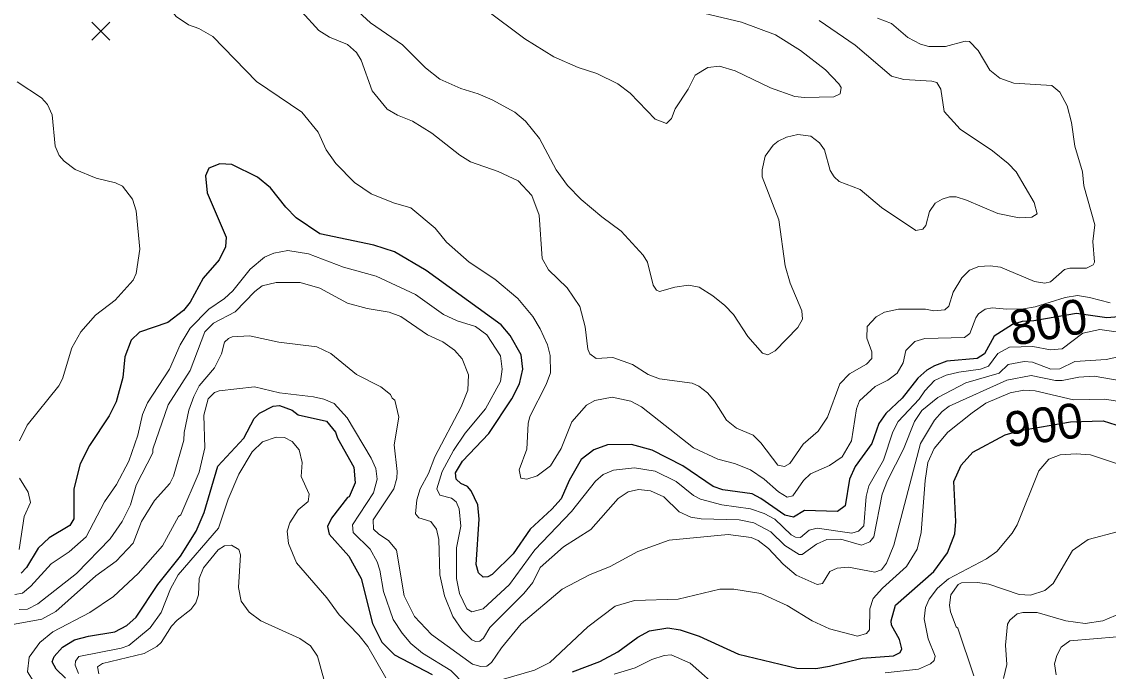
# Model space of a CAD drawing. Extents: x 265 to 291.4, y 7731.5 to 7759.6.
# Drawn here: x 266.467 to 268.956, y 7754.711 to 7756.199 of the extents above; entities that cross this region are included whole.
import ezdxf
from ezdxf.enums import TextEntityAlignment as Align

# ---------------------------------------------------------------- set-up
doc = ezdxf.new("R2010")
doc.units = 0
doc.header["$LTSCALE"] = 0.032
for name, color, linetype, lineweight in [('1', 7, 'Continuous', 25), ('2', 7, 'Continuous', 13), ('21', 7, 'Continuous', 25), ('61', 7, 'Continuous', 13)]:
    doc.layers.add(name, color=color, linetype=linetype, lineweight=lineweight)

msp = doc.modelspace()

# ---------------------------------------------------------------- linework, layer by layer
at = {"layer": '1'}
for points in [[(267.4882, 7755.1342), (267.4731, 7755.1413), (267.4627, 7755.1517), (267.4611, 7755.166), (267.477, 7755.1922), (267.5375, 7755.2559), (267.59, 7755.3354), (267.6075, 7755.3696), (267.6154, 7755.403), (267.6114, 7755.4357), (267.586, 7755.4802), (267.5653, 7755.5049), (267.3935, 7755.6289), (267.3211, 7755.6719), (267.2742, 7755.687), (267.1501, 7755.7133), (267.096, 7755.7498), (267.0721, 7755.7745), (267.0371, 7755.8183), (267.0077, 7755.8429), (266.9488, 7755.8716), (266.921, 7755.8732), (266.8963, 7755.8636), (266.8884, 7755.8461), (266.8923, 7755.8072), (266.9353, 7755.7053), (266.9345, 7755.6831), (266.9194, 7755.6536), (266.8828, 7755.6114), (266.8533, 7755.5566), (266.8382, 7755.5375), (266.8017, 7755.5104), (266.7372, 7755.4881), (266.7181, 7755.4698), (266.7038, 7755.4317), (266.699, 7755.384), (266.6839, 7755.3283), (266.668, 7755.2964), (266.6227, 7755.2288), (266.6012, 7755.1867), (266.5869, 7755.1294), (266.5869, 7755.0602), (266.5773, 7755.0451), (266.5304, 7755.0172), (266.5049, 7754.9933), (266.4787, 7754.9488), (266.466, 7754.9361)], [(268.998, 7755.5247), (268.9527, 7755.5207), (268.8834, 7755.531), (268.7854, 7755.5138), (268.7589, 7755.5125), (268.7364, 7755.5052), (268.6949, 7755.4786), (268.6726, 7755.438), (268.6559, 7755.4277), (268.5867, 7755.4213), (268.5581, 7755.411), (268.5406, 7755.4006), (268.5199, 7755.3823), (268.4841, 7755.337), (268.4467, 7755.302), (268.4308, 7755.2789), (268.4149, 7755.2328), (268.3767, 7755.1803), (268.3632, 7755.1517), (268.3536, 7755.0904), (268.3362, 7755.0777), (268.2606, 7755.0793), (268.2351, 7755.0641), (268.2152, 7755.0689), (268.1603, 7755.1071), (268.1405, 7755.1174), (268.0729, 7755.127), (268.0514, 7755.1349), (267.9814, 7755.1819), (267.9114, 7755.2177), (267.8644, 7755.2304), (267.8088, 7755.2296), (267.7777, 7755.2185), (267.7491, 7755.1962), (267.7212, 7755.1485), (267.7029, 7755.1063), (267.6815, 7755.0824), (267.6321, 7755.0371), (267.5932, 7754.9806), (267.5446, 7754.9329), (267.5351, 7754.9281), (267.524, 7754.9273)], [(266.5678, 7754.6959), (266.5463, 7754.7165), (266.5368, 7754.7332), (266.5415, 7754.7452), (266.5606, 7754.7667), (266.5885, 7754.7833), (266.6203, 7754.7921), (266.6808, 7754.8016), (266.7078, 7754.816), (266.7293, 7754.835), (266.7794, 7754.9098), (266.8311, 7754.9751), (266.8669, 7755.0323), (266.8852, 7755.0753), (266.9162, 7755.1811), (266.9759, 7755.2455), (266.9997, 7755.2901), (267.0117, 7755.3028), (267.0435, 7755.3187), (267.0578, 7755.3203), (267.0865, 7755.3092), (267.1008, 7755.2988), (267.1652, 7755.2845), (267.1859, 7755.259), (267.1906, 7755.2455), (267.228, 7755.1787), (267.2312, 7755.1429), (267.2177, 7755.1111), (267.2137, 7755.1095), (267.1771, 7755.0618), (267.1676, 7755.0427), (267.1715, 7755.0252), (267.2169, 7754.9751), (267.2447, 7754.9242), (267.271, 7754.8208), (267.2925, 7754.7778), (267.3211, 7754.7491), (267.4078, 7754.7038)], [(267.7292, 7754.7102), (267.7913, 7754.734), (267.8326, 7754.7563), (267.8787, 7754.7897), (267.905, 7754.804), (267.9472, 7754.8112), (267.9758, 7754.8064), (268.0188, 7754.7921), (268.1094, 7754.7507), (268.2431, 7754.7189), (268.286, 7754.7181), (268.3179, 7754.7229), (268.3926, 7754.7412), (268.4642, 7754.7467), (268.4793, 7754.7547), (268.4833, 7754.7627), (268.4777, 7754.7842), (268.4594, 7754.8168), (268.4586, 7754.8271), (268.469, 7754.8629), (268.5565, 7754.94), (268.5875, 7754.983), (268.605, 7755.026), (268.6066, 7755.0546), (268.6026, 7755.1461), (268.6193, 7755.1835), (268.6456, 7755.2129), (268.7196, 7755.2527), (268.7544, 7755.2627), (268.8696, 7755.2826), (268.9447, 7755.2853), (268.9733, 7755.2757)], [(267.524, 7754.9273), (267.5136, 7754.9369), (267.508, 7754.956), (267.5152, 7755.0594), (267.512, 7755.0928), (267.4969, 7755.1246), (267.4882, 7755.1342)]]:
    msp.add_lwpolyline(points, dxfattribs=at)
at = {"layer": '2'}
for points in [[(266.6656, 7756.4897), (266.6577, 7756.4435), (266.6601, 7756.4022), (266.6752, 7756.3743), (266.75, 7756.3019), (266.8215, 7756.2105), (266.8494, 7756.1914)], [(267.4707, 7755.8931), (267.407, 7755.944), (267.3625, 7755.971), (267.3283, 7755.9845), (267.3044, 7755.9988), (267.2702, 7756.0402), (267.2447, 7756.111), (267.2344, 7756.1285), (267.2137, 7756.1468), (267.1724, 7756.1635), (267.1477, 7756.1786), (267.1087, 7756.2216)], [(268.547, 7755.7642), (268.5382, 7755.7324), (268.531, 7755.7236), (268.5151, 7755.7204), (268.4364, 7755.7737), (268.3879, 7755.8143), (268.3401, 7755.8326), (268.3282, 7755.8437), (268.3194, 7755.8581), (268.3059, 7755.9058), (268.2948, 7755.9217), (268.2749, 7755.9368), (268.2447, 7755.9408), (268.2192, 7755.9344), (268.2001, 7755.9257), (268.1882, 7755.9161), (268.1699, 7755.8907), (268.1635, 7755.8597), (268.1635, 7755.8437), (268.2017, 7755.7451), (268.216, 7755.6401), (268.2272, 7755.6003), (268.2542, 7755.5367), (268.2558, 7755.5176), (268.2447, 7755.4985), (268.193, 7755.4452), (268.1763, 7755.4364), (268.1643, 7755.4396), (268.1309, 7755.4778), (268.0975, 7755.5287), (268.0776, 7755.5494), (268.0506, 7755.5709), (268.0188, 7755.5908), (267.9949, 7755.5955), (267.9631, 7755.5908), (267.9281, 7755.5812), (267.9217, 7755.5844), (267.9137, 7755.5956), (267.901, 7755.6481), (267.8907, 7755.664), (267.8406, 7755.7196), (267.796, 7755.7522), (267.7491, 7755.792), (267.7173, 7755.8238), (267.6918, 7755.8597), (267.6536, 7755.9312), (267.621, 7755.971), (267.5971, 7755.9917), (267.5447, 7756.0203), (267.5128, 7756.0339), (267.4731, 7756.0458), (267.4253, 7756.0673), (267.3919, 7756.0935), (267.3394, 7756.146), (267.2662, 7756.1961), (267.2384, 7756.2216)], [(267.5287, 7756.2279), (267.6194, 7756.1595), (267.6862, 7756.1182), (267.7419, 7756.0943), (267.7849, 7756.08), (267.8326, 7756.0569), (267.8613, 7756.0354), (267.9185, 7755.9758), (267.944, 7755.9654), (267.9559, 7755.9774), (267.9639, 7755.9997), (267.9941, 7756.0442), (268.01, 7756.0768), (268.0386, 7756.0943), (268.0657, 7756.0967), (268.1015, 7756.0864), (268.1826, 7756.0474), (268.2383, 7756.0275), (268.2606, 7756.0251), (268.3274, 7756.0267), (268.3417, 7756.0339), (268.3441, 7756.0482), (268.3393, 7756.0569), (268.3083, 7756.0888), (268.251, 7756.1333), (268.1938, 7756.1691), (268.1158, 7756.1977), (267.9997, 7756.2256)], [(266.8494, 7756.1914), (266.8733, 7756.1834), (266.9051, 7756.1651), (267.0053, 7756.0617), (267.1087, 7755.9917), (267.1461, 7755.9456), (267.1644, 7755.9058), (267.1867, 7755.874), (267.2296, 7755.831), (267.2678, 7755.8048), (267.3187, 7755.7841), (267.3585, 7755.7729), (267.4142, 7755.726), (267.4404, 7755.6942), (267.4921, 7755.648), (267.551, 7755.6091), (267.6035, 7755.5653), (267.6377, 7755.524), (267.6552, 7755.4953), (267.6719, 7755.4587), (267.6775, 7755.4349), (267.6783, 7755.3951), (267.6687, 7755.368), (267.6313, 7755.2949), (267.6274, 7755.2789), (267.6242, 7755.2201), (267.6067, 7755.1724), (267.6107, 7755.1533), (267.6242, 7755.1517), (267.6481, 7755.1588), (267.6783, 7755.1819), (267.7029, 7755.2217), (267.7276, 7755.2829), (267.761, 7755.3211), (267.7801, 7755.3314), (267.8199, 7755.3394), (267.8628, 7755.3299), (267.8867, 7755.3171), (268.006, 7755.2233), (268.0617, 7755.197), (268.0999, 7755.1875), (268.1365, 7755.1731), (268.1683, 7755.1517), (268.2009, 7755.1222), (268.2208, 7755.1103), (268.2335, 7755.1135), (268.2582, 7755.1485), (268.2741, 7755.1636), (268.3179, 7755.1827), (268.3465, 7755.2026), (268.368, 7755.2392), (268.3791, 7755.3124), (268.3863, 7755.3306), (268.4221, 7755.3633), (268.4515, 7755.3784), (268.4722, 7755.3943), (268.4865, 7755.4174), (268.4921, 7755.446), (268.5127, 7755.4667), (268.5358, 7755.4738), (268.6265, 7755.4754), (268.6392, 7755.485), (268.6527, 7755.5208), (268.6591, 7755.5303), (268.6742, 7755.5407), (268.6902, 7755.5438), (268.7236, 7755.5407), (268.7622, 7755.5415), (268.7887, 7755.5462), (268.8572, 7755.5677), (268.8858, 7755.5717), (268.9129, 7755.5677), (268.9606, 7755.555)], [(268.4276, 7756.2073), (268.4595, 7756.1945), (268.4968, 7756.1627), (268.5263, 7756.1476), (268.5454, 7756.142), (268.5836, 7756.142), (268.6281, 7756.154), (268.6384, 7756.1532), (268.6583, 7756.1333), (268.6846, 7756.088), (268.7077, 7756.0697), (268.7395, 7756.0585), (268.827, 7756.0529), (268.8453, 7756.0378), (268.862, 7756.006), (268.8715, 7755.9678), (268.8795, 7755.9137), (268.897, 7755.8549), (268.9002, 7755.8231), (268.9256, 7755.734), (268.9208, 7755.6958), (268.9248, 7755.6481), (268.9216, 7755.6425), (268.9065, 7755.6345), (268.8683, 7755.6345), (268.8556, 7755.6313), (268.8238, 7755.6035), (268.8111, 7755.6003), (268.7872, 7755.6043), (268.7092, 7755.6369), (268.6854, 7755.6401), (268.6599, 7755.6385), (268.6384, 7755.6297), (268.6209, 7755.6122), (268.601, 7755.5796), (268.5907, 7755.5478), (268.582, 7755.5391), (268.5565, 7755.5367), (268.5374, 7755.5407), (268.4754, 7755.5407), (268.4436, 7755.5335), (268.4245, 7755.5231), (268.4038, 7755.5009), (268.403, 7755.4746), (268.4149, 7755.4428), (268.4149, 7755.4277), (268.4022, 7755.415), (268.3632, 7755.3927), (268.3409, 7755.3696), (268.3131, 7755.2933), (268.2916, 7755.2614), (268.2574, 7755.2312), (268.2264, 7755.1875), (268.2145, 7755.1803), (268.1993, 7755.1835), (268.1603, 7755.2344), (268.1428, 7755.2519), (268.1047, 7755.2678), (268.0816, 7755.2861), (268.0538, 7755.3299), (268.0378, 7755.349), (268.018, 7755.3641), (268.0029, 7755.3712), (267.9281, 7755.3808), (267.9026, 7755.3911), (267.866, 7755.4142), (267.8215, 7755.4301), (267.7833, 7755.4277), (267.769, 7755.438), (267.7642, 7755.4492), (267.7578, 7755.5001), (267.7459, 7755.547), (267.7165, 7755.5892), (267.6743, 7755.6305), (267.6592, 7755.6568)], [(268.294, 7756.2017), (268.3767, 7756.1452), (268.4595, 7756.0744), (268.4881, 7756.0665), (268.5517, 7756.0625), (268.5636, 7756.0593), (268.5724, 7756.0442), (268.5804, 7755.9933), (268.617, 7755.9527), (268.6909, 7755.9034), (268.7267, 7755.874), (268.745, 7755.8549), (268.7864, 7755.7849), (268.7936, 7755.7586), (268.7808, 7755.7515), (268.7522, 7755.7499), (268.7029, 7755.7594)], [(266.462, 7755.2392), (266.4795, 7755.275), (266.5527, 7755.3649), (266.5606, 7755.3808), (266.5821, 7755.4524), (266.6028, 7755.489), (266.6362, 7755.5271), (266.6815, 7755.5613), (266.7229, 7755.6067), (266.7293, 7755.6226), (266.738, 7755.6783), (266.7293, 7755.7658), (266.7213, 7755.7928), (266.6982, 7755.8223), (266.6823, 7755.8302), (266.6378, 7755.8406), (266.5901, 7755.8604), (266.5646, 7755.8795), (266.5535, 7755.8923), (266.5439, 7755.9137), (266.5368, 7755.9853), (266.5264, 7756.0092), (266.5129, 7756.0243), (266.4572, 7756.0609)], [(267.6592, 7755.6568), (267.6528, 7755.7562), (267.6361, 7755.8008), (267.6043, 7755.8342), (267.559, 7755.8557), (267.4953, 7755.8779), (267.4707, 7755.8931)], [(268.7029, 7755.7594), (268.6313, 7755.7904), (268.6074, 7755.7976), (268.5923, 7755.7976), (268.5756, 7755.7928), (268.5597, 7755.7833), (268.547, 7755.7642)], [(266.8963, 7755.5407), (266.9321, 7755.5653), (266.9512, 7755.5828), (266.991, 7755.6321), (267.0236, 7755.66), (267.0451, 7755.6687), (267.0769, 7755.6751), (267.1246, 7755.6671), (267.2042, 7755.6369), (267.279, 7755.6162), (267.3696, 7755.5741), (267.4333, 7755.5287), (267.4651, 7755.5136), (267.5065, 7755.5009), (267.5327, 7755.4818), (267.5637, 7755.4341), (267.5677, 7755.403), (267.5637, 7755.3752), (267.5295, 7755.3124), (267.4834, 7755.2567), (267.4563, 7755.2169), (267.4301, 7755.1692), (267.4182, 7755.1294), (267.4253, 7755.1151), (267.4516, 7755.1079), (267.4627, 7755.0992), (267.4691, 7755.0833), (267.4731, 7755.0435), (267.4635, 7754.9942), (267.4635, 7754.9242), (267.4699, 7754.8892), (267.4866, 7754.8542), (267.4985, 7754.8478), (267.524, 7754.8541), (267.5844, 7754.9098), (267.6425, 7754.9894), (267.7268, 7755.0777), (267.7817, 7755.1469), (267.7992, 7755.162), (267.8231, 7755.1723), (267.8708, 7755.1771), (267.9185, 7755.17), (267.9663, 7755.1461), (268.006, 7755.1143), (268.0219, 7755.1055), (268.0713, 7755.0928), (268.1365, 7755.0833), (268.1683, 7755.0729), (268.1922, 7755.0594), (268.2296, 7755.0236), (268.2399, 7755.0188), (268.251, 7755.018), (268.2709, 7755.0347), (268.2892, 7755.0395), (268.3688, 7755.0276), (268.3839, 7755.0323), (268.3966, 7755.0443), (268.4014, 7755.1119), (268.4077, 7755.1358), (268.4412, 7755.1946), (268.4626, 7755.2599), (268.4746, 7755.2837), (268.5231, 7755.3346), (268.5358, 7755.3537), (268.5581, 7755.3776), (268.5851, 7755.3895), (268.6138, 7755.3967), (268.6631, 7755.403), (268.6814, 7755.4102), (268.7029, 7755.4388), (268.7299, 7755.4539), (268.7832, 7755.4553), (268.8238, 7755.4476), (268.8508, 7755.45), (268.8978, 7755.4858), (268.9368, 7755.4937), (269.0386, 7755.4794)], [(267.4738, 7755.3171), (267.489, 7755.3553), (267.4906, 7755.3903), (267.4762, 7755.4269), (267.4587, 7755.4468), (267.4317, 7755.4659), (267.3967, 7755.4818), (267.3354, 7755.5239), (267.3092, 7755.5335), (267.2583, 7755.5422), (267.2137, 7755.5542), (267.1501, 7755.5884), (267.1055, 7755.6019), (267.0499, 7755.6019), (267.018, 7755.594), (267.0013, 7755.5812), (266.956, 7755.5343), (266.9067, 7755.5088), (266.8868, 7755.489), (266.8534, 7755.3999), (266.8025, 7755.3219), (266.7675, 7755.2201), (266.7675, 7755.2113), (266.7293, 7755.1374), (266.7165, 7755.0928), (266.6974, 7755.0546), (266.6696, 7755.0148), (266.5932, 7754.9353), (266.5042, 7754.8661), (266.4803, 7754.8534), (266.4612, 7754.8526)], [(266.7333, 7755.2519), (266.7444, 7755.2996), (266.7555, 7755.3259), (266.8056, 7755.403), (266.8303, 7755.4587), (266.8534, 7755.4969), (266.8963, 7755.5407)], [(266.4421, 7754.8176), (266.5137, 7754.8311), (266.5455, 7754.8486), (266.637, 7754.9297), (266.6839, 7754.9639), (266.7229, 7755.0045), (266.742, 7755.0546), (266.7714, 7755.1024), (266.8064, 7755.1413), (266.8152, 7755.158), (266.839, 7755.2408), (266.8398, 7755.2583), (266.8502, 7755.3092), (266.8613, 7755.341), (266.874, 7755.3649), (266.909, 7755.4062), (266.925, 7755.438), (266.9321, 7755.4651), (266.9409, 7755.4738), (266.9496, 7755.477), (266.9894, 7755.4794), (267.0562, 7755.4651), (267.1437, 7755.4547), (267.1755, 7755.4388), (267.2344, 7755.3911), (267.2901, 7755.3625), (267.3124, 7755.345), (267.3155, 7755.337), (267.3219, 7755.3322), (267.3315, 7755.2933), (267.3203, 7755.2296), (267.3275, 7755.1692), (267.3267, 7755.1533), (267.3195, 7755.1294), (267.2726, 7755.0586), (267.2734, 7755.0371), (267.2853, 7755.0252), (267.3076, 7755.0109), (267.3259, 7754.9886), (267.3434, 7754.8844), (267.3672, 7754.8367), (267.4062, 7754.7953), (267.5001, 7754.7277), (267.5192, 7754.7221), (267.5327, 7754.7229), (267.5431, 7754.7316), (267.5661, 7754.7651), (267.6115, 7754.82), (267.7053, 7754.8995), (267.7682, 7754.9321), (267.8151, 7754.9512), (267.8788, 7754.9854), (267.9504, 7755.0117), (268.0856, 7755.0244), (268.1381, 7755.018), (268.154, 7755.0109), (268.1779, 7754.9926), (268.2113, 7754.9568), (268.2415, 7754.9313), (268.2892, 7754.9098), (268.3012, 7754.9122), (268.3186, 7754.94), (268.3354, 7754.9472), (268.3608, 7754.9496), (268.4213, 7754.9385), (268.4364, 7754.944), (268.4483, 7754.9592), (268.465, 7755.0005)], [(268.9829, 7755.4325), (268.9511, 7755.4253), (268.8795, 7755.4205), (268.8453, 7755.4038), (268.8246, 7755.403), (268.7824, 7755.4189), (268.7633, 7755.4205), (268.7267, 7755.4142), (268.706, 7755.3943), (268.6297, 7755.372), (268.5661, 7755.3386), (268.5287, 7755.3084), (268.512, 7755.2837), (268.4873, 7755.2201), (268.4507, 7755.1485), (268.438, 7755.1167), (268.4189, 7755.0196), (268.4101, 7755.0077), (268.391, 7755.0005), (268.3433, 7755.014), (268.3115, 7755.0132), (268.2876, 7755.0029), (268.255, 7754.979), (268.2479, 7754.979), (268.2152, 7754.9997), (268.1834, 7755.0307), (268.1444, 7755.0514), (268.111, 7755.0586), (268.0235, 7755.0602), (267.9997, 7755.0642), (267.9734, 7755.0769), (267.9384, 7755.1111), (267.9074, 7755.1246), (267.8803, 7755.1278), (267.8565, 7755.1222), (267.8334, 7755.1071), (267.7706, 7755.0363), (267.7085, 7754.9965), (267.6552, 7754.9488), (267.6377, 7754.9146), (267.6178, 7754.8892), (267.5399, 7754.812), (267.5248, 7754.7873), (267.5168, 7754.7802), (267.5065, 7754.7794), (267.4985, 7754.7833), (267.477, 7754.8048), (267.4548, 7754.8367), (267.4357, 7754.8844), (267.4253, 7754.9321), (267.4229, 7755.0133), (267.4174, 7755.0371), (267.4046, 7755.0546), (267.3768, 7755.0626)], [(268.465, 7755.0005), (268.5263, 7755.2328), (268.5581, 7755.2861), (268.5756, 7755.306), (268.5915, 7755.3187), (268.7236, 7755.3784), (268.7792, 7755.3887)], [(268.7792, 7755.3887), (268.8349, 7755.3776), (268.8508, 7755.3776), (268.889, 7755.3847), (268.924, 7755.3871), (269.0346, 7755.368)], [(267.4834, 7754.6799), (267.45, 7754.7134), (267.3856, 7754.7531), (267.3585, 7754.7754), (267.3386, 7754.7985), (267.3179, 7754.8303), (267.2957, 7754.8939), (267.2877, 7754.9433), (267.2813, 7754.9623), (267.2654, 7754.991), (267.2264, 7755.0292), (267.2249, 7755.0467), (267.2734, 7755.1199), (267.2813, 7755.1517), (267.2782, 7755.1755), (267.2678, 7755.1994), (267.2129, 7755.2917), (267.1827, 7755.3243), (267.1596, 7755.3346), (267.1358, 7755.3402), (267.0578, 7755.3489), (267.0005, 7755.3625), (266.9194, 7755.3537), (266.909, 7755.3497), (266.8947, 7755.3354), (266.8844, 7755.298), (266.8868, 7755.2233), (266.874, 7755.1676), (266.8319, 7755.0697), (266.8263, 7755.0658), (266.7897, 7754.9989), (266.734, 7754.9353), (266.6776, 7754.8828), (266.6235, 7754.8462), (266.539, 7754.8016), (266.5086, 7754.7771), (266.4847, 7754.744)], [(269.029, 7755.3219), (268.9479, 7755.3346), (268.8763, 7755.333), (268.7888, 7755.3537), (268.7625, 7755.3553), (268.7315, 7755.3489), (268.6758, 7755.3251), (268.644, 7755.3036), (268.5883, 7755.259), (268.5573, 7755.2217), (268.543, 7755.1899), (268.5366, 7755.1485), (268.5279, 7755.0292), (268.5183, 7754.991), (268.4937, 7754.9512), (268.4388, 7754.9019), (268.4173, 7754.878), (268.4101, 7754.8542), (268.4093, 7754.8064), (268.4022, 7754.7977), (268.3815, 7754.7921), (268.3179, 7754.8088), (268.2781, 7754.8271), (268.2208, 7754.8621), (268.1604, 7754.8892), (268.0983, 7754.8995), (268.0665, 7754.8995), (267.971, 7754.8764), (267.8708, 7754.8732), (267.8263, 7754.8605), (267.7642, 7754.8136), (267.6767, 7754.7316), (267.6417, 7754.7141), (267.5653, 7754.6919)], [(267.3768, 7755.0626), (267.3692, 7755.0719), (267.3725, 7755.1044), (267.3798, 7755.1289), (267.3991, 7755.1644), (267.4134, 7755.2026), (267.4738, 7755.3171)], [(266.4517, 7754.8876), (266.4692, 7754.8907), (266.4882, 7754.9067), (266.5352, 7754.9576), (266.5758, 7754.9846), (266.6147, 7755.0196), (266.6569, 7755.0992), (266.6847, 7755.1389), (266.7126, 7755.1922), (266.7333, 7755.2519)], [(266.5972, 7754.7062), (266.5901, 7754.7253), (266.5909, 7754.7348), (266.598, 7754.7452), (266.6951, 7754.7643), (266.7126, 7754.7706), (266.7619, 7754.8112), (266.7865, 7754.8462), (266.808, 7754.9003), (266.8255, 7754.9321), (266.9178, 7755.0395), (266.9401, 7755.1055), (266.9647, 7755.1628), (266.995, 7755.2137), (267.0188, 7755.2368), (267.0499, 7755.2479), (267.069, 7755.2471), (267.0865, 7755.2376), (267.1031, 7755.2185), (267.1095, 7755.1899), (267.1071, 7755.1572), (267.1254, 7755.1167), (267.1238, 7755.1), (267.1008, 7755.0809), (267.0817, 7755.0514), (267.0753, 7755.0323), (267.0785, 7755.0037), (267.0968, 7754.96), (267.166, 7754.8796), (267.1946, 7754.8406), (267.2392, 7754.7945), (267.2599, 7754.7682), (267.3012, 7754.6967)], [(268.7363, 7755.0276), (268.7474, 7755.0467), (268.7967, 7755.1708), (268.8198, 7755.197), (268.8461, 7755.2073), (268.8827, 7755.2097), (268.9153, 7755.2074), (268.9797, 7755.1859)], [(266.4612, 7754.9902), (266.4731, 7755.0658), (266.4874, 7755.0976), (266.4819, 7755.1214), (266.462, 7755.1533)], [(268.5374, 7754.8573), (268.5462, 7754.8764), (268.5652, 7754.9019), (268.5899, 7754.9234), (268.6774, 7754.9687), (268.7005, 7754.9854), (268.7363, 7755.0276)], [(268.648, 7754.7014), (268.6114, 7754.8104), (268.6074, 7754.8136), (268.5947, 7754.8478), (268.5923, 7754.8629), (268.5955, 7754.8868), (268.6122, 7754.9098), (268.6201, 7754.9138), (268.6567, 7754.9146), (268.6822, 7754.9106), (268.7522, 7754.8876), (268.7777, 7754.886), (268.8111, 7754.8963), (268.8302, 7754.9122), (268.8739, 7754.9878), (268.9097, 7755.0132), (268.9797, 7755.0315)], [(267.1596, 7754.6934), (267.1445, 7754.746), (267.1286, 7754.7698), (267.1047, 7754.7865), (267.0149, 7754.8271), (266.9886, 7754.847), (266.9703, 7754.8717), (266.9639, 7754.9035), (266.9687, 7754.9783), (266.9647, 7754.9902), (266.948, 7755.0005), (266.9321, 7754.9989), (266.917, 7754.9894), (266.8836, 7754.948), (266.874, 7754.9242), (266.8725, 7754.8868), (266.8661, 7754.8685), (266.855, 7754.8526), (266.8231, 7754.8287), (266.8104, 7754.8144), (266.7865, 7754.777), (266.777, 7754.7682), (266.7476, 7754.7523), (266.6521, 7754.7293), (266.641, 7754.7213), (266.6441, 7754.7054)], [(268.4451, 7754.7078), (268.5215, 7754.7165), (268.5493, 7754.7285), (268.5573, 7754.7364), (268.5597, 7754.746), (268.5438, 7754.7857), (268.5342, 7754.8319), (268.5374, 7754.8573)], [(268.7164, 7754.6951), (268.7236, 7754.7269), (268.7204, 7754.7714), (268.7251, 7754.8192), (268.7307, 7754.8287), (268.7474, 7754.843), (268.7602, 7754.8462), (268.7936, 7754.8462), (268.8588, 7754.8271), (268.9033, 7754.8207), (268.9439, 7754.8271), (269.0163, 7754.8573)], [(268.8365, 7754.703), (268.8333, 7754.7285), (268.8381, 7754.7476), (268.8484, 7754.7667), (268.8683, 7754.781), (268.9765, 7754.7905)], [(266.4847, 7754.744), (266.4808, 7754.7102), (266.4953, 7754.6876), (266.5278, 7754.6764), (266.5404, 7754.6611), (266.5463, 7754.634), (266.5649, 7754.6128)], [(267.8247, 7754.7046), (267.8724, 7754.7197), (267.9106, 7754.7388), (267.9392, 7754.7476), (267.9551, 7754.7491), (267.9981, 7754.7301), (268.0713, 7754.6656)]]:
    msp.add_lwpolyline(points, dxfattribs=at)
at = {"layer": '21'}
for p, q in [((266.6281, 7756.1975), (266.6693, 7756.1563)), ((266.6693, 7756.1975), (266.6281, 7756.1563))]:
    msp.add_line(p, q, dxfattribs=at)

# ---------------------------------------------------------------- texts
at = {"layer": '61'}
for s, rotation, p in [('800', 10.193, (268.8256, 7755.4721)), ('900', 7.921, (268.8141, 7755.2363))]:
    msp.add_text(s, height=0.08, rotation=rotation, dxfattribs=at).set_placement(p, align=Align.CENTER)

doc.saveas('drawing.dxf')
